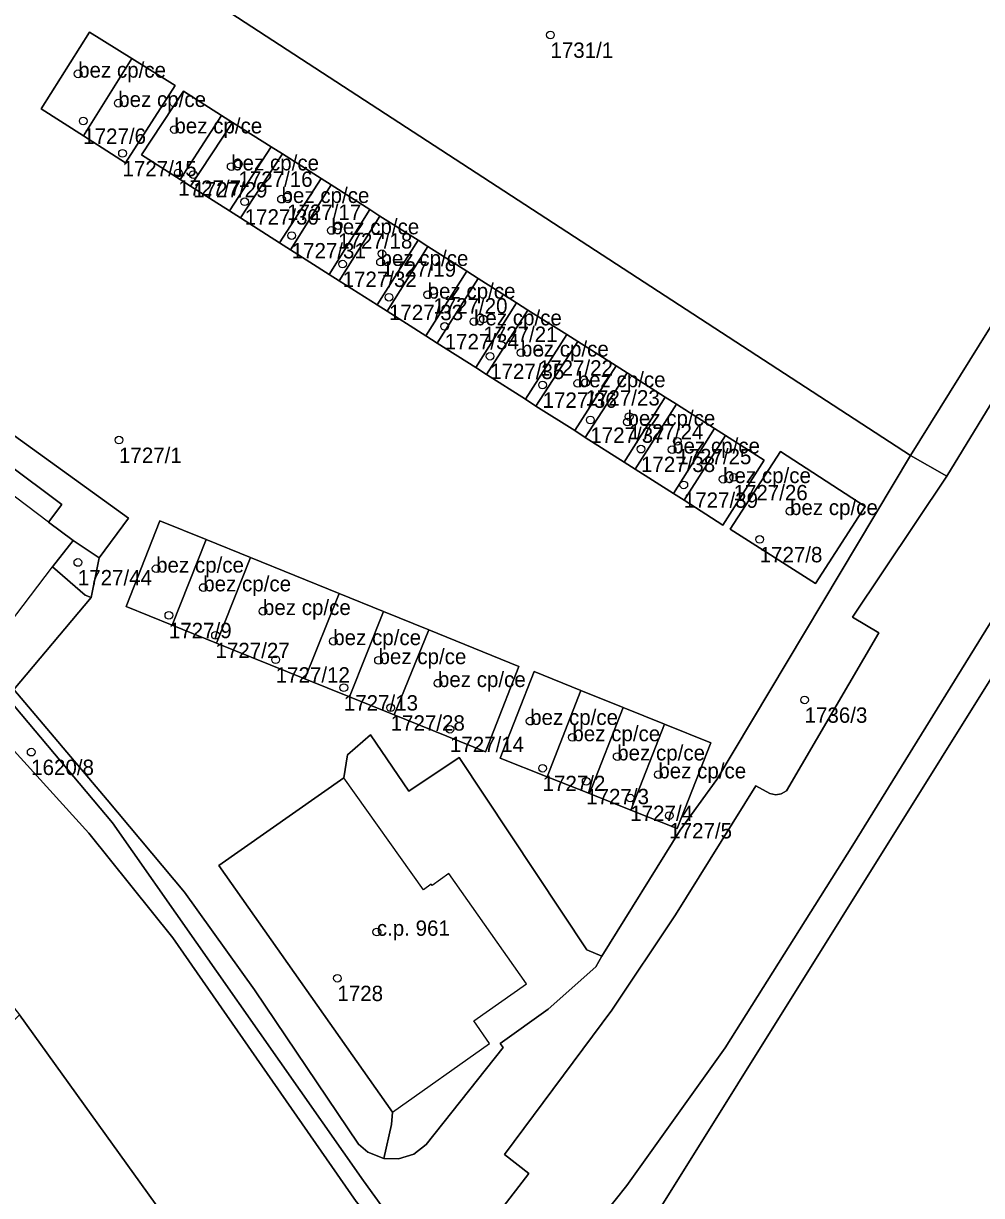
# Model space of a CAD drawing. Extents: x -878211 to -870363, y -1058464 to -1052522.
# Drawn here: x -874892.6 to -874830.2, y -1055831.1 to -1055754.7 of the extents above; entities that cross this region are included whole.
import ezdxf

# ---------------------------------------------------------------- set-up
doc = ezdxf.new("R2010")
doc.units = 0
for name, color, linetype in [('Vrstva 50', 7, 'Continuous'), ('Vrstva 51', 7, 'Continuous'), ('Vrstva 52', 7, 'Continuous')]:
    doc.layers.add(name, color=color, linetype=linetype)

msp = doc.modelspace()

# ---------------------------------------------------------------- linework, layer by layer
at = {"layer": 'Vrstva 50'}
for centre in [(-874858.26, -1055755.48994), (-874889.03, -1055758.01994), (-874886.42, -1055759.92994), (-874888.7, -1055761.08994), (-874882.76, -1055761.64994), (-874886.14, -1055763.19994), (-874879.06, -1055764.05994), (-874878.59, -1055763.88994), (-874882.51, -1055764.46994), (-874881.53, -1055764.57994), (-874878.18, -1055766.34994), (-874875.78, -1055766.17994), (-874875.42, -1055766.03994), (-874872.09, -1055767.90994), (-874875.12, -1055768.54994), (-874872.53, -1055768.21994), (-874869.24, -1055769.73994), (-874871.8, -1055770.40994), (-874869.33, -1055770.27994), (-874866.26, -1055772.40994), (-874865.89, -1055772.13994), (-874868.78, -1055772.56994), (-874862.63, -1055773.98994), (-874865.15, -1055774.46994), (-874863.24, -1055774.14994), (-874860.18, -1055776.17994), (-874859.02, -1055776.17994), (-874862.19, -1055776.40994), (-874858.77, -1055778.27994), (-874856.48, -1055778.17994), (-874855.97, -1055778.12994), (-874855.66, -1055780.55994), (-874853.24, -1055780.68994), (-874853.13, -1055780.33994), (-874886.37, -1055781.86994), (-874850, -1055781.94994), (-874852.36, -1055782.45994), (-874850.33, -1055782.48994), (-874847.01, -1055784.41994), (-874846.33, -1055784.29994), (-874849.57, -1055784.78994), (-874842.65, -1055786.49994), (-874844.63, -1055788.33994), (-874889.05, -1055789.83994), (-874883.95, -1055790.24994), (-874880.88, -1055791.46994), (-874876.99, -1055793.00994), (-874883.12, -1055793.27994), (-874880.08, -1055794.57994), (-874872.41, -1055794.96994), (-874876.16, -1055796.16994), (-874869.46, -1055796.20994), (-874871.72, -1055797.98994), (-874865.59, -1055797.69994), (-874841.7, -1055798.78994), (-874868.67, -1055799.29994), (-874864.81, -1055800.69994), (-874859.58, -1055800.16994), (-874856.83, -1055801.22994), (-874892.09, -1055802.18994), (-874853.91, -1055802.47994), (-874858.77, -1055803.23994), (-874851.23, -1055803.64994), (-874855.93, -1055804.08994), (-874853.06, -1055805.17994), (-874850.52, -1055806.31994), (-874869.57, -1055813.89994), (-874872.14, -1055816.90994)]:
    msp.add_circle(centre, 0.25, dxfattribs=at)
at = {"layer": 'Vrstva 51'}
for points in [[(-874889.21, -1055739.85), (-874888.66, -1055747.81), (-874834.8, -1055782.87), (-874819.95, -1055759.02), (-874820.67, -1055756.78), (-874818.23, -1055753), (-874812.5, -1055751.61), (-874801.27, -1055733.29), (-874879.16, -1055694.43), (-874889.4, -1055716.78), (-874890.26, -1055719.4), (-874890.42, -1055722.13)], [(-874860.45, -1055841.47), (-874860.38, -1055843.78), (-874859.32, -1055845.02), (-874812.82, -1055770.63), (-874798.65, -1055748.02), (-874799.84, -1055748.3), (-874800.91, -1055748.75), (-874801.89, -1055749.43), (-874802.76, -1055750.4), (-874838.55, -1055808.24), (-874846.87, -1055821.44), (-874853.28, -1055830.4), (-874858.61, -1055837.09), (-874859.89, -1055839.47)], [(-874820.72, -1055765.06), (-874812.5, -1055751.61), (-874818.23, -1055753), (-874820.67, -1055756.78), (-874819.95, -1055759.02), (-874834.8, -1055782.87), (-874832.43, -1055784.22)], [(-874885.54, -1055757.02), (-874882.71, -1055758.79), (-874885.94, -1055763.82), (-874888.69, -1055762.06), (-874891.44, -1055760.31), (-874888.28, -1055755.31)], [(-874888.69, -1055762.06), (-874885.54, -1055757.02), (-874888.28, -1055755.31), (-874891.44, -1055760.31)], [(-874888.69, -1055762.06), (-874885.94, -1055763.82), (-874882.71, -1055758.79), (-874885.54, -1055757.02)], [(-874881.7, -1055765.33), (-874882.39, -1055764.9), (-874884.91, -1055763.29), (-874882.17, -1055759.15), (-874879.68, -1055760.73), (-874878.97, -1055761.18), (-874876.46, -1055762.77), (-874875.72, -1055763.24), (-874873.2, -1055764.84), (-874872.55, -1055765.25), (-874870.03, -1055766.86), (-874869.37, -1055767.28), (-874866.87, -1055768.86), (-874866.24, -1055769.26), (-874863.71, -1055770.87), (-874862.96, -1055771.35), (-874860.47, -1055772.93), (-874859.73, -1055773.4), (-874857.2, -1055775), (-874856.47, -1055775.46), (-874853.98, -1055777.04), (-874853.27, -1055777.49), (-874850.78, -1055779.08), (-874850.05, -1055779.54), (-874847.57, -1055781.11), (-874846.86, -1055781.57), (-874844.33, -1055783.17), (-874847.02, -1055787.4), (-874849.55, -1055785.79), (-874850.24, -1055785.35), (-874852.74, -1055783.76), (-874853.45, -1055783.31), (-874856, -1055781.69), (-874856.68, -1055781.25), (-874859.2, -1055779.65), (-874859.89, -1055779.21), (-874862.43, -1055777.6), (-874863.13, -1055777.15), (-874865.63, -1055775.56), (-874866.37, -1055775.09), (-874868.9, -1055773.48), (-874869.55, -1055773.06), (-874872.03, -1055771.49), (-874872.67, -1055771.08), (-874875.19, -1055769.47), (-874875.91, -1055769.02), (-874878.45, -1055767.4), (-874879.16, -1055766.95)], [(-874882.39, -1055764.9), (-874879.68, -1055760.73), (-874882.17, -1055759.15), (-874884.91, -1055763.29)], [(-874882.39, -1055764.9), (-874881.7, -1055765.33), (-874878.97, -1055761.18), (-874879.68, -1055760.73)], [(-874881.7, -1055765.33), (-874879.16, -1055766.95), (-874876.46, -1055762.77), (-874878.97, -1055761.18)], [(-874879.16, -1055766.95), (-874878.45, -1055767.4), (-874875.72, -1055763.24), (-874876.46, -1055762.77)], [(-874875.91, -1055769.02), (-874873.2, -1055764.84), (-874875.72, -1055763.24), (-874878.45, -1055767.4)], [(-874872.55, -1055765.25), (-874873.2, -1055764.84), (-874875.91, -1055769.02), (-874875.19, -1055769.47)], [(-874872.67, -1055771.08), (-874870.03, -1055766.86), (-874872.55, -1055765.25), (-874875.19, -1055769.47)], [(-874869.37, -1055767.28), (-874870.03, -1055766.86), (-874872.67, -1055771.08), (-874872.03, -1055771.49)], [(-874869.55, -1055773.06), (-874866.87, -1055768.86), (-874869.37, -1055767.28), (-874872.03, -1055771.49)], [(-874866.24, -1055769.26), (-874866.87, -1055768.86), (-874869.55, -1055773.06), (-874868.9, -1055773.48)], [(-874866.37, -1055775.09), (-874863.71, -1055770.87), (-874866.24, -1055769.26), (-874868.9, -1055773.48)], [(-874889.35, -1055788.4), (-874887.65, -1055789.53), (-874885.74, -1055786.96), (-874893.18, -1055781.59), (-874896.71, -1055776.82), (-874902, -1055772.85), (-874901.49, -1055772.16), (-874903.05, -1055771.01), (-874907.61, -1055777.17), (-874898.07, -1055784.39), (-874897.61, -1055783.8), (-874896.88, -1055782.86), (-874896.13, -1055783.39), (-874894.56, -1055784.51), (-874893.73, -1055783.36), (-874890.09, -1055786.07), (-874890.96, -1055787.22)], [(-874862.96, -1055771.35), (-874863.71, -1055770.87), (-874866.37, -1055775.09), (-874865.63, -1055775.56)], [(-874865.63, -1055775.56), (-874863.13, -1055777.15), (-874860.47, -1055772.93), (-874862.96, -1055771.35)], [(-874859.73, -1055773.4), (-874860.47, -1055772.93), (-874863.13, -1055777.15), (-874862.43, -1055777.6)], [(-874859.89, -1055779.21), (-874857.2, -1055775), (-874859.73, -1055773.4), (-874862.43, -1055777.6)], [(-874856.47, -1055775.46), (-874857.2, -1055775), (-874859.89, -1055779.21), (-874859.2, -1055779.65)], [(-874856.68, -1055781.25), (-874853.98, -1055777.04), (-874856.47, -1055775.46), (-874859.2, -1055779.65)], [(-874853.27, -1055777.49), (-874853.98, -1055777.04), (-874856.68, -1055781.25), (-874856, -1055781.69)], [(-874856, -1055781.69), (-874853.45, -1055783.31), (-874850.78, -1055779.08), (-874853.27, -1055777.49)], [(-874850.05, -1055779.54), (-874850.78, -1055779.08), (-874853.45, -1055783.31), (-874852.74, -1055783.76)], [(-874919.07, -1055780.51), (-874907.15, -1055789.44), (-874902.59, -1055793.17), (-874898.75, -1055796.58), (-874894.29, -1055800.93), (-874888.33, -1055807.46), (-874882.86, -1055814.28), (-874870.91, -1055831.45), (-874870.15, -1055832.33), (-874869.19, -1055833.12), (-874867.95, -1055833.56), (-874870.43, -1055830.1), (-874886.8, -1055806.8), (-874894, -1055798.21), (-874895.43, -1055796.34), (-874901.61, -1055791.7), (-874901.34, -1055791.33), (-874912.07, -1055783.34), (-874912.39, -1055783.7), (-874916.25, -1055780.87), (-874916.4, -1055781.04), (-874918.47, -1055779.56)], [(-874852.74, -1055783.76), (-874850.24, -1055785.35), (-874847.57, -1055781.11), (-874850.05, -1055779.54)], [(-874846.86, -1055781.57), (-874847.57, -1055781.11), (-874850.24, -1055785.35), (-874849.55, -1055785.79)], [(-874849.55, -1055785.79), (-874847.02, -1055787.4), (-874844.33, -1055783.17), (-874846.86, -1055781.57)], [(-874840.99, -1055791.21), (-874846.55, -1055787.67), (-874843.28, -1055782.62), (-874837.76, -1055786.19)], [(-874840.99, -1055791.21), (-874837.76, -1055786.19), (-874843.28, -1055782.62), (-874846.55, -1055787.67)], [(-874868.43, -1055799.77), (-874871.36, -1055798.58), (-874874.26, -1055797.41), (-874880.01, -1055795.09), (-874882.91, -1055793.92), (-874885.9, -1055792.71), (-874883.7, -1055787.12), (-874880.7, -1055788.34), (-874877.8, -1055789.52), (-874872.03, -1055791.85), (-874869.13, -1055793.03), (-874866.19, -1055794.22), (-874860.31, -1055796.61), (-874862.5, -1055802.16)], [(-874882.91, -1055793.92), (-874880.7, -1055788.34), (-874883.7, -1055787.12), (-874885.9, -1055792.71)], [(-874888.18, -1055792.11), (-874887.65, -1055789.53), (-874889.35, -1055788.4), (-874890.7, -1055790.12), (-874888.57, -1055791.97)], [(-874882.91, -1055793.92), (-874880.01, -1055795.09), (-874877.8, -1055789.52), (-874880.7, -1055788.34)], [(-874874.26, -1055797.41), (-874872.03, -1055791.85), (-874877.8, -1055789.52), (-874880.01, -1055795.09)], [(-874871.36, -1055798.58), (-874869.13, -1055793.03), (-874872.03, -1055791.85), (-874874.26, -1055797.41)], [(-874871.36, -1055798.58), (-874868.43, -1055799.77), (-874866.19, -1055794.22), (-874869.13, -1055793.03)], [(-874868.43, -1055799.77), (-874862.5, -1055802.16), (-874860.31, -1055796.61), (-874866.19, -1055794.22)], [(-874850.83, -1055800.37), (-874847.81, -1055801.59), (-874850.01, -1055807.16), (-874853.02, -1055805.97), (-874855.71, -1055804.89), (-874858.47, -1055803.8), (-874861.53, -1055802.58), (-874859.32, -1055796.94), (-874856.27, -1055798.17), (-874853.52, -1055799.28)], [(-874858.47, -1055803.8), (-874856.27, -1055798.17), (-874859.32, -1055796.94), (-874861.53, -1055802.58)], [(-874855.71, -1055804.89), (-874853.52, -1055799.28), (-874856.27, -1055798.17), (-874858.47, -1055803.8)], [(-874853.02, -1055805.97), (-874850.83, -1055800.37), (-874853.52, -1055799.28), (-874855.71, -1055804.89)], [(-874853.02, -1055805.97), (-874850.01, -1055807.16), (-874847.81, -1055801.59), (-874850.83, -1055800.37)], [(-874868.15, -1055828.67), (-874867.17, -1055828.37), (-874866.35, -1055827.74), (-874861.34, -1055821.42), (-874861.53, -1055821.17), (-874858.4, -1055818.92), (-874855.3, -1055816.16), (-874854.91, -1055815.48), (-874855.88, -1055815.06), (-874864.2, -1055802.53), (-874867.48, -1055804.73), (-874869.98, -1055801.07), (-874871.48, -1055802.37), (-874871.72, -1055803.86), (-874879.86, -1055809.58), (-874868.56, -1055825.64), (-874868.62, -1055826.43), (-874869.12, -1055828.64)], [(-874928.33, -1055855.43), (-874911.78, -1055871.39), (-874897.08, -1055856.23), (-874890.3, -1055849.31), (-874879.35, -1055838.06), (-874892.85, -1055819.3), (-874927.95, -1055855.05)]]:
    msp.add_lwpolyline(points, close=True, dxfattribs=at)
for points in [[(-874862.19, -1055843.1), (-874861.84, -1055842.08), (-874867.95, -1055833.56), (-874869.19, -1055833.12), (-874870.15, -1055832.33), (-874870.91, -1055831.45), (-874882.86, -1055814.28), (-874888.33, -1055807.46), (-874894.29, -1055800.93), (-874898.75, -1055796.58), (-874902.59, -1055793.17), (-874907.15, -1055789.44), (-874919.07, -1055780.51), (-874924.59, -1055776.29), (-874923.63, -1055775.02), (-874952.35, -1055755.06), (-874965.38, -1055746.78), (-874992, -1055729.12), (-874991.85, -1055728.83), (-874992.33, -1055728.53)], [(-874999.93, -1055733.52), (-874985.59, -1055742.63), (-874961.04, -1055758.78), (-874942.1, -1055772.01), (-874924.67, -1055784.84), (-874927.92, -1055789.28), (-874911.22, -1055801.64), (-874900.59, -1055809.44), (-874892.85, -1055819.3), (-874879.35, -1055838.06), (-874867.61, -1055855.06), (-874865.13, -1055858.11), (-874862.14, -1055860.96), (-874850.44, -1055872.07), (-874845.61, -1055876.7), (-874839.74, -1055881.79), (-874836.02, -1055884.7), (-874830.75, -1055889.28), (-874829.44, -1055889.34), (-874817.82, -1055897.84)], [(-874893.18, -1055781.59), (-874885.74, -1055786.96), (-874887.65, -1055789.53), (-874888.18, -1055792.11), (-874893.22, -1055798.1), (-874887.14, -1055805.3), (-874882.1, -1055811.31), (-874877.53, -1055817.67), (-874870.77, -1055827.72), (-874870.16, -1055828.24), (-874869.12, -1055828.64), (-874868.62, -1055826.43), (-874868.56, -1055825.64), (-874879.86, -1055809.58), (-874871.72, -1055803.86), (-874871.48, -1055802.37), (-874869.98, -1055801.07), (-874867.48, -1055804.73), (-874864.2, -1055802.53), (-874855.88, -1055815.06), (-874854.91, -1055815.48), (-874849.8, -1055807.27), (-874847.42, -1055803.96), (-874834.8, -1055782.87), (-874888.66, -1055747.81)], [(-874718.17, -1055789.53), (-874727.62, -1055785.87), (-874726.2, -1055781.99), (-874734.95, -1055778.85), (-874737.71, -1055786.18), (-874738.08, -1055786.04), (-874737.87, -1055785.55), (-874747.89, -1055781.71), (-874747.98, -1055781.93), (-874751.7, -1055780.49), (-874748.95, -1055773.19), (-874747.05, -1055768.13), (-874746.36, -1055766.4), (-874795.99, -1055748.2), (-874797.5, -1055747.94), (-874798.65, -1055748.02), (-874812.82, -1055770.63), (-874859.32, -1055845.02), (-874853.81, -1055851.46), (-874849.5, -1055856.08), (-874842.21, -1055862.83), (-874824.86, -1055877.56), (-874817.72, -1055883.42), (-874799.55, -1055897.71)], [(-874858.61, -1055837.09), (-874853.28, -1055830.4), (-874846.87, -1055821.44), (-874838.55, -1055808.24), (-874802.76, -1055750.4)], [(-874820.72, -1055765.06), (-874832.43, -1055784.22), (-874838.59, -1055793.41), (-874836.86, -1055794.42), (-874842.88, -1055804.71), (-874843.22, -1055804.91), (-874843.57, -1055804.96), (-874843.96, -1055804.89), (-874844.87, -1055804.38), (-874850.11, -1055812.79), (-874854.25, -1055819), (-874861.25, -1055828.39), (-874859.66, -1055829.62), (-874861.55, -1055832.09)], [(-874861.55, -1055832.09), (-874859.66, -1055829.62), (-874861.25, -1055828.39), (-874854.25, -1055819), (-874850.11, -1055812.79), (-874844.87, -1055804.38), (-874843.96, -1055804.89), (-874843.57, -1055804.96), (-874843.22, -1055804.91), (-874842.88, -1055804.71), (-874836.86, -1055794.42), (-874838.59, -1055793.41), (-874832.43, -1055784.22), (-874834.8, -1055782.87), (-874847.42, -1055803.96), (-874849.8, -1055807.27), (-874854.91, -1055815.48), (-874855.3, -1055816.16), (-874858.4, -1055818.92), (-874861.53, -1055821.17), (-874861.34, -1055821.42), (-874866.35, -1055827.74), (-874867.17, -1055828.37), (-874868.15, -1055828.67), (-874869.12, -1055828.64), (-874870.16, -1055828.24), (-874870.77, -1055827.72), (-874877.53, -1055817.67), (-874882.1, -1055811.31), (-874887.14, -1055805.3), (-874893.22, -1055798.1)], [(-874893.22, -1055798.1), (-874888.18, -1055792.11), (-874888.57, -1055791.97), (-874890.7, -1055790.12), (-874889.35, -1055788.4), (-874890.96, -1055787.22), (-874890.09, -1055786.07), (-874893.73, -1055783.36)], [(-874894, -1055798.21), (-874886.8, -1055806.8), (-874870.43, -1055830.1), (-874867.95, -1055833.56)]]:
    msp.add_lwpolyline(points, dxfattribs=at)
at = {"layer": 'Vrstva 52'}
for points in [[(-874888.28, -1055755.31), (-874891.44, -1055760.31), (-874888.69, -1055762.06), (-874885.54, -1055757.02)], [(-874888.69, -1055762.06), (-874885.94, -1055763.82), (-874882.71, -1055758.79), (-874885.54, -1055757.02)], [(-874882.17, -1055759.15), (-874884.91, -1055763.29), (-874882.39, -1055764.9), (-874879.68, -1055760.73)], [(-874878.97, -1055761.18), (-874881.7, -1055765.33), (-874879.16, -1055766.95), (-874876.46, -1055762.77)], [(-874875.72, -1055763.24), (-874878.45, -1055767.4), (-874875.91, -1055769.02), (-874873.2, -1055764.84)], [(-874872.55, -1055765.25), (-874875.19, -1055769.47), (-874872.67, -1055771.08), (-874870.03, -1055766.86)], [(-874869.37, -1055767.28), (-874872.03, -1055771.49), (-874869.55, -1055773.06), (-874866.87, -1055768.86)], [(-874866.24, -1055769.26), (-874868.9, -1055773.48), (-874866.37, -1055775.09), (-874863.71, -1055770.87)], [(-874862.96, -1055771.35), (-874865.63, -1055775.56), (-874863.13, -1055777.15), (-874860.47, -1055772.93)], [(-874859.73, -1055773.4), (-874862.43, -1055777.6), (-874859.89, -1055779.21), (-874857.2, -1055775)], [(-874856.47, -1055775.46), (-874859.2, -1055779.65), (-874856.68, -1055781.25), (-874853.98, -1055777.04)], [(-874853.27, -1055777.49), (-874856, -1055781.69), (-874853.45, -1055783.31), (-874850.78, -1055779.08)], [(-874850.05, -1055779.54), (-874852.74, -1055783.76), (-874850.24, -1055785.35), (-874847.57, -1055781.11)], [(-874846.86, -1055781.57), (-874849.55, -1055785.79), (-874847.02, -1055787.4), (-874844.33, -1055783.17)], [(-874843.28, -1055782.62), (-874846.55, -1055787.67), (-874840.99, -1055791.21), (-874837.76, -1055786.19)], [(-874885.9, -1055792.71), (-874882.91, -1055793.92), (-874880.7, -1055788.34), (-874883.7, -1055787.12)], [(-874880.7, -1055788.34), (-874882.91, -1055793.92), (-874880.01, -1055795.09), (-874877.8, -1055789.52)], [(-874877.8, -1055789.52), (-874880.01, -1055795.09), (-874874.26, -1055797.41), (-874872.03, -1055791.85)], [(-874872.03, -1055791.85), (-874874.26, -1055797.41), (-874871.36, -1055798.58), (-874869.13, -1055793.03)], [(-874869.13, -1055793.03), (-874871.36, -1055798.58), (-874868.43, -1055799.77), (-874866.19, -1055794.22)], [(-874866.19, -1055794.22), (-874868.43, -1055799.77), (-874862.5, -1055802.16), (-874860.31, -1055796.61)], [(-874859.32, -1055796.94), (-874861.53, -1055802.58), (-874858.47, -1055803.8), (-874856.27, -1055798.17)], [(-874856.27, -1055798.17), (-874858.47, -1055803.8), (-874855.71, -1055804.89), (-874853.52, -1055799.28)], [(-874853.52, -1055799.28), (-874855.71, -1055804.89), (-874853.02, -1055805.97), (-874850.83, -1055800.37)], [(-874850.83, -1055800.37), (-874853.02, -1055805.97), (-874850.01, -1055807.16), (-874847.81, -1055801.59)], [(-874871.72, -1055803.86), (-874879.86, -1055809.58), (-874868.56, -1055825.64), (-874862.22, -1055821.16), (-874863.26, -1055819.69), (-874859.81, -1055817.27), (-874864.88, -1055810.1), (-874865.96, -1055810.87), (-874866.02, -1055810.79), (-874866.53, -1055811.15)]]:
    msp.add_lwpolyline(points, close=True, dxfattribs=at)
msp.add_lwpolyline([(-874895.43, -1055796.34), (-874890.7, -1055790.12), (-874889.35, -1055788.4), (-874890.96, -1055787.22), (-874894.56, -1055784.51)], dxfattribs=at)

# ---------------------------------------------------------------- texts
at = {"layer": 'Vrstva 50'}
for s, p in [('1731/1', (-874858.26, -1055756.979)), ('bez cp/ce', (-874889.03, -1055758.27)), ('bez cp/ce', (-874886.42, -1055760.179)), ('1727/6', (-874888.7, -1055762.579)), ('bez cp/ce', (-874882.76, -1055761.899)), ('1727/15', (-874886.14, -1055764.689)), ('bez cp/ce', (-874879.06, -1055764.31)), ('1727/16', (-874878.59, -1055765.379)), ('1727/7', (-874882.51, -1055765.959)), ('1727/29', (-874881.53, -1055766.069)), ('bez cp/ce', (-874875.78, -1055766.429)), ('1727/30', (-874878.18, -1055767.839)), ('1727/17', (-874875.42, -1055767.529)), ('bez cp/ce', (-874872.53, -1055768.47)), ('1727/18', (-874872.09, -1055769.399)), ('1727/31', (-874875.12, -1055770.039)), ('bez cp/ce', (-874869.33, -1055770.53)), ('1727/19', (-874869.24, -1055771.229)), ('1727/32', (-874871.8, -1055771.899)), ('bez cp/ce', (-874866.26, -1055772.659)), ('1727/20', (-874865.89, -1055773.629)), ('1727/33', (-874868.78, -1055774.059)), ('bez cp/ce', (-874863.24, -1055774.399)), ('1727/21', (-874862.63, -1055775.479)), ('1727/34', (-874865.15, -1055775.959)), ('bez cp/ce', (-874860.18, -1055776.429)), ('1727/22', (-874859.02, -1055777.669)), ('1727/35', (-874862.19, -1055777.899)), ('bez cp/ce', (-874856.48, -1055778.429)), ('1727/36', (-874858.77, -1055779.769)), ('1727/23', (-874855.97, -1055779.619)), ('bez cp/ce', (-874853.24, -1055780.94)), ('1727/37', (-874855.66, -1055782.049)), ('1727/24', (-874853.13, -1055781.829)), ('bez cp/ce', (-874850.33, -1055782.74)), ('1727/1', (-874886.37, -1055783.359)), ('1727/38', (-874852.36, -1055783.949)), ('1727/25', (-874850, -1055783.439)), ('bez cp/ce', (-874847.01, -1055784.669)), ('1727/26', (-874846.33, -1055785.789)), ('1727/39', (-874849.57, -1055786.279)), ('bez cp/ce', (-874842.65, -1055786.75)), ('1727/8', (-874844.63, -1055789.829)), ('bez cp/ce', (-874883.95, -1055790.5)), ('1727/44', (-874889.05, -1055791.329)), ('bez cp/ce', (-874880.88, -1055791.72)), ('bez cp/ce', (-874876.99, -1055793.26)), ('1727/9', (-874883.12, -1055794.769)), ('bez cp/ce', (-874872.41, -1055795.22)), ('1727/27', (-874880.08, -1055796.069)), ('bez cp/ce', (-874869.46, -1055796.46)), ('1727/12', (-874876.16, -1055797.659)), ('bez cp/ce', (-874865.59, -1055797.95)), ('1727/13', (-874871.72, -1055799.479)), ('bez cp/ce', (-874859.58, -1055800.419)), ('1736/3', (-874841.7, -1055800.279)), ('1727/28', (-874868.67, -1055800.789)), ('bez cp/ce', (-874856.83, -1055801.48)), ('1727/14', (-874864.81, -1055802.189)), ('bez cp/ce', (-874853.91, -1055802.73)), ('1620/8', (-874892.09, -1055803.679)), ('bez cp/ce', (-874851.23, -1055803.899)), ('1727/2', (-874858.77, -1055804.729)), ('1727/3', (-874855.93, -1055805.579)), ('1727/4', (-874853.06, -1055806.669)), ('1727/5', (-874850.52, -1055807.809)), ('c.p. 961', (-874869.57, -1055814.149)), ('1728', (-874872.14, -1055818.399))]:
    msp.add_text(s, height=0.999996, dxfattribs=at).set_placement(p)

doc.saveas('drawing.dxf')
